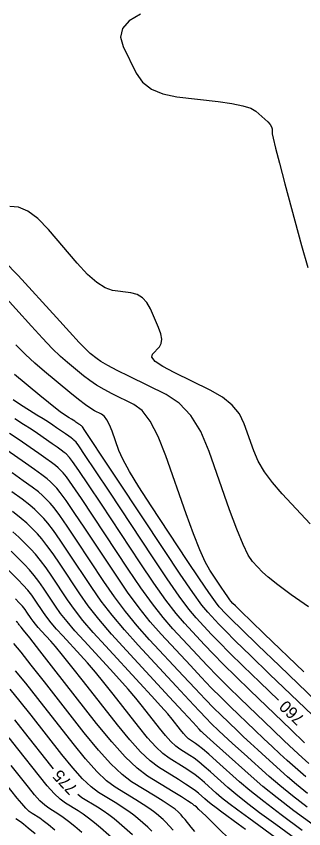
# Model space of a CAD drawing. Extents: x 2082232 to 2083549, y 592624 to 593832.
# Drawn here: x 2082291.88 to 2082308.82, y 593425.39 to 593473.31 of the extents above; entities that cross this region are included whole.
import ezdxf

# ---------------------------------------------------------------- set-up
doc = ezdxf.new("R2010")
doc.units = 0
doc.layers.add('DT_X_Contour_Major', color=7, linetype='Continuous')
doc.layers.add('DT_X_Contour_Minor', color=7, linetype='Continuous')

msp = doc.modelspace()

# ---------------------------------------------------------------- linework, layer by layer
at = {"layer": 'DT_X_Contour_Major'}
for points in [[(2082309.2, 593443.368), (2082307.544, 593445.146), (2082306.974, 593445.805), (2082306.507, 593446.446), (2082306.142, 593447.071), (2082305.88, 593447.679), (2082305.318, 593449.277), (2082305.034, 593449.851), (2082304.604, 593450.371), (2082304.027, 593450.838), (2082303.305, 593451.253), (2082301.184, 593452.289), (2082300.507, 593452.649), (2082300.068, 593452.951), (2082299.866, 593453.197), (2082299.901, 593453.385), (2082300.311, 593453.81), (2082300.424, 593454.001), (2082300.453, 593454.256), (2082300.399, 593454.573), (2082300.263, 593454.954), (2082299.788, 593456.054), (2082299.581, 593456.421), (2082299.319, 593456.7), (2082299, 593456.89), (2082298.626, 593456.99), (2082297.551, 593457.139), (2082297.119, 593457.281), (2082296.628, 593457.595), (2082296.078, 593458.082), (2082295.469, 593458.741), (2082293.768, 593460.728), (2082293.147, 593461.372), (2082292.562, 593461.811), (2082292.013, 593462.047), (2082291.498, 593462.079)], [(2082307.325, 593432.981), (2082306.234, 593434.03), (2082305.248, 593434.982), (2082304.446, 593435.768), (2082303.827, 593436.389), (2082303.392, 593436.843), (2082302.475, 593437.833), (2082302.056, 593438.337), (2082301.487, 593439.104), (2082300.768, 593440.135), (2082299.899, 593441.43), (2082297.382, 593445.236), (2082296.551, 593446.49), (2082295.943, 593447.399), (2082295.56, 593447.964), (2082295.401, 593448.183), (2082295.276, 593448.309), (2082295.21, 593448.367), (2082295.106, 593448.447), (2082294.965, 593448.55), (2082294.786, 593448.674), (2082294.257, 593449.035), (2082294.036, 593449.184), (2082293.768, 593449.359), (2082293.454, 593449.561), (2082293.093, 593449.788), (2082292.069, 593450.431), (2082291.687, 593450.679)], [(2082309.027, 593426.669), (2082308.154, 593427.34), (2082307.408, 593427.942), (2082306.791, 593428.475), (2082305.313, 593429.803), (2082304.805, 593430.26), (2082304.391, 593430.637), (2082304.069, 593430.934), (2082303.84, 593431.149), (2082303.353, 593431.617), (2082303.088, 593431.884), (2082302.658, 593432.335), (2082302.063, 593432.97), (2082301.302, 593433.789), (2082299.054, 593436.217), (2082298.251, 593437.112), (2082297.53, 593437.976), (2082296.889, 593438.808), (2082296.329, 593439.609), (2082294.943, 593441.703), (2082294.464, 593442.416), (2082294.063, 593442.983), (2082293.742, 593443.404), (2082293.5, 593443.68), (2082292.961, 593444.221), (2082292.677, 593444.471), (2082292.231, 593444.817), (2082291.621, 593445.258)], [(2082305.378, 593425.339), (2082304.965, 593425.664), (2082303.988, 593426.376), (2082303.651, 593426.624), (2082303.371, 593426.837), (2082303.149, 593427.014), (2082302.983, 593427.154), (2082302.619, 593427.481), (2082302.444, 593427.624), (2082302.19, 593427.805), (2082301.858, 593428.025), (2082301.448, 593428.284), (2082300.25, 593429.026), (2082299.763, 593429.39), (2082299.2, 593429.925), (2082298.561, 593430.632), (2082297.846, 593431.509), (2082295.839, 593434.078), (2082295.155, 593434.948), (2082294.606, 593435.635), (2082294.194, 593436.136), (2082293.918, 593436.453), (2082293.364, 593437.051), (2082293.171, 593437.265), (2082293.005, 593437.46), (2082292.868, 593437.634), (2082292.758, 593437.788), (2082292.505, 593438.171), (2082292.391, 593438.328), (2082292.241, 593438.508), (2082292.054, 593438.714), (2082291.831, 593438.944)], [(2082294.065, 593428.931), (2082293.908, 593429.124), (2082292.368, 593431.095), (2082291.786, 593431.821)], [(2082298.73, 593425.033), (2082297.941, 593425.716), (2082297.639, 593425.967), (2082297.326, 593426.207), (2082297.001, 593426.436), (2082296.664, 593426.654), (2082295.749, 593427.221), (2082295.502, 593427.406)]]:
    msp.add_lwpolyline(points, dxfattribs=at)
at = {"layer": 'DT_X_Contour_Minor'}
for points in [[(2082299.197, 593473.422), (2082298.535, 593473.031), (2082298.145, 593472.584), (2082298.027, 593472.079), (2082298.18, 593471.518), (2082298.953, 593469.947), (2082299.32, 593469.418), (2082299.841, 593469.01), (2082300.517, 593468.724), (2082301.347, 593468.558), (2082303.767, 593468.279), (2082304.587, 593468.165), (2082305.23, 593468.033), (2082305.698, 593467.884), (2082305.99, 593467.716), (2082306.534, 593467.246), (2082306.713, 593467.078), (2082306.843, 593466.926), (2082306.922, 593466.791), (2082306.951, 593466.673), (2082306.963, 593466.378), (2082307.013, 593466.111), (2082307.153, 593465.53), (2082307.383, 593464.635), (2082307.704, 593463.426), (2082308.679, 593459.783), (2082309.07, 593458.483)], [(2082309.109, 593438.47), (2082308.086, 593439.19), (2082307.292, 593439.773), (2082306.727, 593440.218), (2082306.391, 593440.525), (2082305.8, 593441.159), (2082305.549, 593441.528), (2082305.241, 593442.159), (2082304.875, 593443.052), (2082304.451, 593444.207), (2082303.245, 593447.637), (2082302.748, 593448.812), (2082302.161, 593449.764), (2082301.485, 593450.493), (2082300.719, 593451), (2082298.558, 593452.055), (2082297.831, 593452.417), (2082297.268, 593452.711), (2082296.87, 593452.936), (2082296.638, 593453.094), (2082296.238, 593453.423), (2082296.002, 593453.648), (2082295.591, 593454.075), (2082295.007, 593454.703), (2082294.25, 593455.534), (2082291.998, 593458.019), (2082291.166, 593458.864)], [(2082308.831, 593434.643), (2082306.49, 593436.892), (2082305.717, 593437.636), (2082305.151, 593438.182), (2082304.794, 593438.528), (2082304.646, 593438.675), (2082304.527, 593438.803), (2082304.457, 593438.892), (2082304.337, 593439.062), (2082304.166, 593439.313), (2082303.945, 593439.645), (2082303.288, 593440.639), (2082303.015, 593441.126), (2082302.692, 593441.84), (2082302.317, 593442.782), (2082301.891, 593443.952), (2082300.687, 593447.375), (2082300.231, 593448.527), (2082299.767, 593449.418), (2082299.295, 593450.048), (2082298.814, 593450.415), (2082297.521, 593451.047), (2082297.052, 593451.291), (2082296.615, 593451.549), (2082296.21, 593451.821), (2082295.838, 593452.108), (2082294.887, 593452.893), (2082294.487, 593453.246), (2082294.002, 593453.719), (2082293.431, 593454.312), (2082292.775, 593455.024), (2082290.909, 593457.082)], [(2082311.211, 593431.319), (2082307.386, 593434.996), (2082306.112, 593436.221), (2082305.162, 593437.141), (2082304.533, 593437.756), (2082304.228, 593438.065), (2082303.843, 593438.48), (2082303.617, 593438.768), (2082303.226, 593439.319), (2082302.672, 593440.134), (2082301.954, 593441.212), (2082299.819, 593444.438), (2082299.101, 593445.55), (2082298.545, 593446.465), (2082298.152, 593447.182), (2082297.922, 593447.703), (2082297.525, 593448.83), (2082297.375, 593449.209), (2082297.223, 593449.502), (2082297.067, 593449.709), (2082296.909, 593449.83), (2082296.483, 593450.038), (2082296.273, 593450.164), (2082295.962, 593450.387), (2082295.55, 593450.707), (2082295.037, 593451.123), (2082293.535, 593452.362), (2082292.973, 593452.845), (2082292.413, 593453.364), (2082291.855, 593453.921)], [(2082310.158, 593431.295), (2082306.81, 593434.513), (2082305.68, 593435.602), (2082304.804, 593436.455), (2082304.18, 593437.072), (2082303.81, 593437.454), (2082303.159, 593438.157), (2082302.817, 593438.582), (2082302.278, 593439.33), (2082301.544, 593440.401), (2082300.613, 593441.795), (2082297.87, 593445.942), (2082296.968, 593447.305), (2082296.319, 593448.283), (2082295.923, 593448.876), (2082295.781, 593449.084), (2082295.739, 593449.127), (2082295.717, 593449.146), (2082295.682, 593449.173), (2082295.634, 593449.208), (2082295.573, 593449.25), (2082295.395, 593449.372), (2082295.32, 593449.422), (2082295.23, 593449.481), (2082295.124, 593449.549), (2082295.002, 593449.626), (2082294.656, 593449.843), (2082294.472, 593449.972), (2082294.18, 593450.197), (2082293.78, 593450.518), (2082293.271, 593450.934), (2082291.769, 593452.172)], [(2082308.871, 593430.462), (2082308.052, 593431.246), (2082305.658, 593433.548), (2082304.816, 593434.363), (2082304.089, 593435.082), (2082303.475, 593435.705), (2082302.974, 593436.232), (2082301.791, 593437.51), (2082301.295, 593438.092), (2082300.695, 593438.878), (2082299.992, 593439.87), (2082299.185, 593441.066), (2082296.894, 593444.529), (2082296.133, 593445.675), (2082295.567, 593446.516), (2082295.196, 593447.052), (2082295.021, 593447.283), (2082294.813, 593447.491), (2082294.704, 593447.588), (2082294.531, 593447.721), (2082294.296, 593447.891), (2082293.998, 593448.098), (2082293.119, 593448.699), (2082292.751, 593448.946), (2082292.306, 593449.237), (2082291.783, 593449.572)], [(2082309.111, 593429.234), (2082308.727, 593429.586), (2082308.246, 593430.034), (2082307.67, 593430.58), (2082306.999, 593431.222), (2082305.081, 593433.065), (2082304.384, 593433.743), (2082303.731, 593434.395), (2082303.122, 593435.021), (2082302.556, 593435.621), (2082301.106, 593437.187), (2082300.534, 593437.847), (2082299.904, 593438.653), (2082299.216, 593439.604), (2082298.471, 593440.702), (2082296.407, 593443.823), (2082295.716, 593444.86), (2082295.191, 593445.633), (2082294.833, 593446.14), (2082294.641, 593446.382), (2082294.35, 593446.674), (2082294.197, 593446.809), (2082293.956, 593446.995), (2082293.627, 593447.233), (2082293.21, 593447.522), (2082291.982, 593448.363), (2082291.476, 593448.702)], [(2082308.937, 593428.443), (2082307.845, 593429.424), (2082307.42, 593429.811), (2082306.961, 593430.235), (2082306.47, 593430.698), (2082305.946, 593431.198), (2082304.505, 593432.582), (2082303.952, 593433.123), (2082303.373, 593433.709), (2082302.769, 593434.338), (2082302.138, 593435.01), (2082300.422, 593436.864), (2082299.773, 593437.602), (2082299.112, 593438.427), (2082298.44, 593439.339), (2082297.757, 593440.337), (2082295.919, 593443.116), (2082295.298, 593444.046), (2082294.815, 593444.75), (2082294.469, 593445.228), (2082294.26, 593445.481), (2082293.887, 593445.856), (2082293.691, 593446.029), (2082293.381, 593446.269), (2082292.958, 593446.575), (2082292.423, 593446.947), (2082290.844, 593448.026)], [(2082309.049, 593427.472), (2082308.401, 593427.996), (2082307.864, 593428.459), (2082306.579, 593429.613), (2082306.112, 593430.036), (2082305.676, 593430.436), (2082305.269, 593430.816), (2082304.893, 593431.174), (2082303.929, 593432.1), (2082303.52, 593432.504), (2082303.016, 593433.022), (2082302.416, 593433.654), (2082301.72, 593434.4), (2082299.738, 593436.54), (2082299.012, 593437.357), (2082298.321, 593438.201), (2082297.665, 593439.073), (2082297.043, 593439.973), (2082295.431, 593442.41), (2082294.881, 593443.231), (2082294.439, 593443.866), (2082294.105, 593444.316), (2082293.88, 593444.581), (2082293.424, 593445.038), (2082293.184, 593445.25), (2082292.806, 593445.543), (2082292.29, 593445.917), (2082291.635, 593446.371)], [(2082309.377, 593425.611), (2082308.246, 593426.449), (2082307.259, 593427.208), (2082306.416, 593427.889), (2082305.717, 593428.491), (2082304.047, 593429.992), (2082303.498, 593430.485), (2082303.105, 593430.839), (2082302.868, 593431.052), (2082302.787, 593431.125), (2082302.777, 593431.134), (2082302.656, 593431.265), (2082302.3, 593431.649), (2082301.71, 593432.286), (2082300.884, 593433.178), (2082298.37, 593435.894), (2082297.49, 593436.867), (2082296.738, 593437.75), (2082296.113, 593438.542), (2082295.615, 593439.245), (2082294.456, 593440.997), (2082294.046, 593441.601), (2082293.687, 593442.1), (2082293.378, 593442.492), (2082293.12, 593442.779), (2082292.498, 593443.403), (2082292.171, 593443.692), (2082291.656, 593444.091)], [(2082308.726, 593425.295), (2082307.488, 593426.208), (2082306.459, 593426.99), (2082305.639, 593427.641), (2082305.028, 593428.162), (2082303.676, 593429.377), (2082303.219, 593429.784), (2082302.861, 593430.095), (2082302.601, 593430.308), (2082302.441, 593430.425), (2082302.146, 593430.608), (2082302.026, 593430.698), (2082301.888, 593430.829), (2082301.73, 593431.003), (2082301.554, 593431.219), (2082301.06, 593431.852), (2082300.803, 593432.162), (2082300.4, 593432.62), (2082299.854, 593433.224), (2082299.163, 593433.975), (2082297.127, 593436.174), (2082296.415, 593436.961), (2082295.807, 593437.675), (2082295.302, 593438.315), (2082294.901, 593438.88), (2082293.968, 593440.291), (2082293.629, 593440.786), (2082293.311, 593441.216), (2082293.015, 593441.58), (2082292.74, 593441.878), (2082292.035, 593442.585), (2082291.671, 593442.908)], [(2082309.913, 593423.64), (2082307.17, 593425.638), (2082306.222, 593426.337), (2082305.436, 593426.935), (2082304.811, 593427.431), (2082304.346, 593427.826), (2082303.324, 593428.745), (2082302.961, 593429.064), (2082302.637, 593429.331), (2082302.354, 593429.547), (2082302.11, 593429.711), (2082301.514, 593430.081), (2082301.272, 593430.262), (2082300.992, 593430.528), (2082300.674, 593430.88), (2082300.318, 593431.316), (2082299.32, 593432.594), (2082298.92, 593433.091), (2082298.469, 593433.625), (2082297.967, 593434.195), (2082297.415, 593434.801), (2082295.873, 593436.466), (2082295.334, 593437.063), (2082294.873, 593437.603), (2082294.491, 593438.088), (2082294.187, 593438.516), (2082293.48, 593439.584), (2082293.211, 593439.972), (2082292.935, 593440.333), (2082292.651, 593440.668), (2082292.36, 593440.978), (2082291.572, 593441.768)], [(2082307.439, 593424.652), (2082305.579, 593426.007), (2082304.937, 593426.481), (2082304.403, 593426.886), (2082303.98, 593427.222), (2082303.665, 593427.49), (2082302.972, 593428.113), (2082302.702, 593428.344), (2082302.414, 593428.568), (2082302.106, 593428.786), (2082301.779, 593428.998), (2082300.882, 593429.553), (2082300.518, 593429.826), (2082300.096, 593430.227), (2082299.618, 593430.756), (2082299.082, 593431.413), (2082297.579, 593433.336), (2082297.037, 593434.02), (2082296.538, 593434.63), (2082296.081, 593435.165), (2082295.666, 593435.627), (2082294.618, 593436.759), (2082294.252, 593437.164), (2082293.939, 593437.531), (2082293.679, 593437.861), (2082293.472, 593438.152), (2082292.992, 593438.878), (2082292.794, 593439.157), (2082292.559, 593439.45), (2082292.288, 593439.756), (2082291.98, 593440.077), (2082291.109, 593440.95)], [(2082304.563, 593424.658), (2082303.682, 593425.522), (2082303.044, 593426.146), (2082302.646, 593426.531), (2082302.491, 593426.677), (2082302.398, 593426.744), (2082302.365, 593426.768), (2082302.339, 593426.788), (2082302.318, 593426.805), (2082302.302, 593426.819), (2082302.267, 593426.85), (2082302.186, 593426.903), (2082301.967, 593427.041), (2082301.61, 593427.264), (2082301.117, 593427.57), (2082299.618, 593428.499), (2082299.009, 593428.954), (2082298.304, 593429.624), (2082297.505, 593430.508), (2082296.61, 593431.606), (2082294.099, 593434.82), (2082293.272, 593435.877), (2082292.675, 593436.639), (2082292.308, 593437.107), (2082292.17, 593437.279), (2082292.11, 593437.343), (2082292.089, 593437.367), (2082292.071, 593437.388), (2082292.056, 593437.407), (2082292.044, 593437.423), (2082292.017, 593437.465), (2082292.004, 593437.482), (2082291.988, 593437.501), (2082291.968, 593437.524), (2082291.944, 593437.549), (2082291.874, 593437.619)], [(2082302.401, 593425.236), (2082302.184, 593425.481), (2082301.829, 593425.928), (2082301.703, 593426.082), (2082301.595, 593426.209), (2082301.502, 593426.309), (2082301.426, 593426.381), (2082301.245, 593426.538), (2082301.12, 593426.63), (2082300.882, 593426.788), (2082300.531, 593427.012), (2082300.067, 593427.302), (2082298.678, 593428.163), (2082298.113, 593428.585), (2082297.458, 593429.208), (2082296.715, 593430.031), (2082295.882, 593431.053), (2082293.543, 593434.046), (2082292.758, 593435.046), (2082292.158, 593435.801), (2082291.742, 593436.312)], [(2082301.115, 593425.299), (2082300.884, 593425.567), (2082300.689, 593425.778), (2082300.527, 593425.932), (2082300.144, 593426.264), (2082299.96, 593426.409), (2082299.697, 593426.594), (2082299.354, 593426.82), (2082298.933, 593427.086), (2082297.702, 593427.849), (2082297.201, 593428.223), (2082296.621, 593428.775), (2082295.962, 593429.504), (2082295.224, 593430.41), (2082293.151, 593433.062), (2082292.434, 593433.971), (2082291.837, 593434.708)], [(2082299.875, 593425.248), (2082299.629, 593425.482), (2082299.042, 593425.99), (2082298.8, 593426.188), (2082298.511, 593426.401), (2082298.178, 593426.628), (2082297.798, 593426.87), (2082296.725, 593427.535), (2082296.289, 593427.862), (2082295.783, 593428.342), (2082295.209, 593428.978), (2082294.566, 593429.767), (2082292.759, 593432.079), (2082292.11, 593432.896), (2082291.516, 593433.615)], [(2082297.832, 593424.583), (2082296.84, 593425.442), (2082296.479, 593425.746), (2082296.14, 593426.014), (2082295.824, 593426.244), (2082295.529, 593426.438), (2082294.773, 593426.907), (2082294.465, 593427.138), (2082294.108, 593427.477), (2082293.703, 593427.925), (2082293.25, 593428.481), (2082291.976, 593430.111), (2082291.462, 593430.746)], [(2082295.739, 593425.168), (2082295.319, 593425.525), (2082294.955, 593425.82), (2082294.647, 593426.052), (2082294.394, 593426.223), (2082293.796, 593426.594), (2082293.553, 593426.776), (2082293.271, 593427.044), (2082292.95, 593427.398), (2082292.592, 593427.839), (2082291.584, 593429.128)], [(2082294.159, 593425.304), (2082293.769, 593425.626), (2082293.47, 593425.861), (2082293.26, 593426.007), (2082292.82, 593426.28), (2082292.641, 593426.414), (2082292.433, 593426.611), (2082292.197, 593426.872), (2082291.934, 593427.196), (2082291.192, 593428.144)], [(2082292.998, 593425.083), (2082292.584, 593425.433), (2082292.293, 593425.669), (2082292.125, 593425.791), (2082291.843, 593425.966)]]:
    msp.add_lwpolyline(points, dxfattribs=at)

# ---------------------------------------------------------------- texts
at = {"layer": 'DT_X_Contour_Major'}
for s, rotation, p in [('760', 136.1401, (2082308.921, 593431.933)), ('775', 133.2864, (2082295.538, 593427.8))]:
    msp.add_text(s, height=0.7, rotation=rotation, dxfattribs=at).set_placement(p)

doc.saveas('drawing.dxf')
